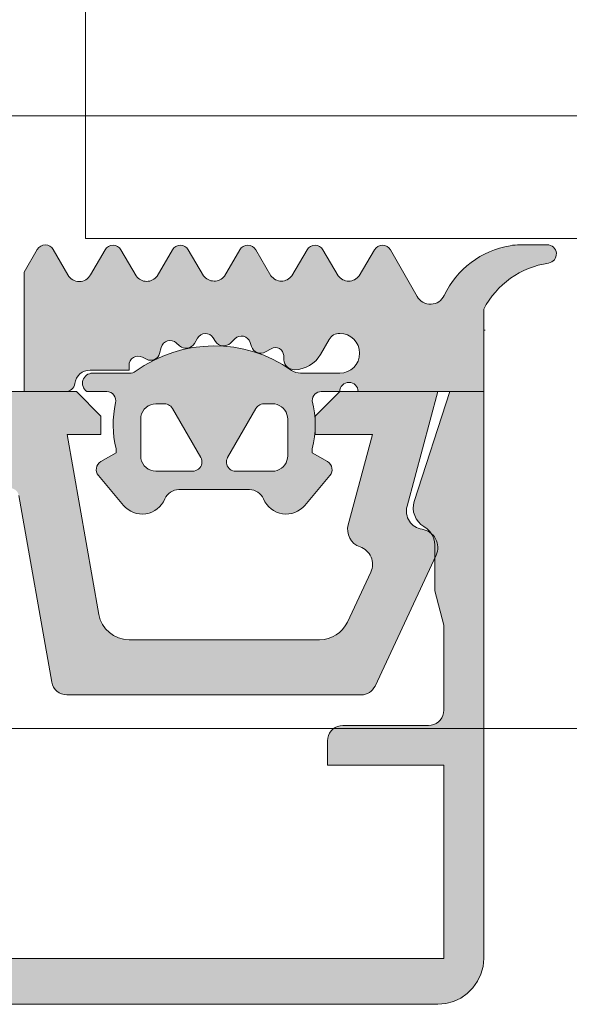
# Model space of a CAD drawing. Header units: metres. Extents: x -3.6 to 84.5, y -11 to 16.8.
# Tile 500 of 656: x 60.5848 to 60.6028, y -2.926 to -2.8939. Entities that reach past the tile are written whole.
import ezdxf

# ---------------------------------------------------------------- set-up
doc = ezdxf.new("R2010")
doc.units = ezdxf.units.M
doc.header["$MEASUREMENT"] = 0
doc.layers.add('301 - Elemente.Linie', color=7, linetype='Continuous')
doc.layers.add('302 - Elemente.Schraffur', color=7, linetype='Continuous')

msp = doc.modelspace()

# ---------------------------------------------------------------- hatches: boundary and pattern name
at = {"layer": '302 - Elemente.Schraffur', "linetype": 'Continuous', "lineweight": 13}
h = msp.add_hatch(dxfattribs=at)
h.set_pattern_fill('Dielenboden_0001', style=0, pattern_type=2)
h.set_pattern_definition([(0, (0, 0), (0, 0.152), [])])
h.paths.add_polyline_path([(60.515764, -2.916999), (62.319989, -2.916999), (62.319989, -2.896999), (60.515764, -2.896999)])
at = {"layer": '302 - Elemente.Schraffur', "linetype": 'Continuous', "lineweight": 5}
h = msp.add_hatch(color=7, dxfattribs=at)
h.paths.add_polyline_path([(60.584989, -2.902103), (60.584989, -2.905999), (60.586343, -2.905999, 0.377911), (60.58664, -2.905736, -0.378044), (60.587137, -2.905299), (60.588409, -2.905299), (60.588409, -2.905144, -0.559911), (60.588845, -2.904876), (60.588983, -2.904946, 0.476951), (60.589409, -2.904757), (60.589462, -2.904556, -0.560069), (60.589953, -2.904411), (60.59006, -2.904508, 0.476948), (60.590545, -2.904431), (60.590645, -2.904258, -0.560017), (60.591156, -2.904244), (60.591235, -2.904365, 0.47708), (60.591723, -2.904416), (60.591865, -2.904275, -0.560029), (60.592362, -2.904394), (60.592407, -2.904531, 0.47692), (60.592865, -2.904707), (60.593051, -2.9046, -0.55988), (60.593459, -2.904821), (60.593467, -2.904965, 0.403109), (60.59381, -2.905286, 0.264074), (60.594661, -2.904786), (60.594943, -2.904299, -0.267978), (60.595289, -2.904099, -1), (60.595289, -2.905399), (60.594005, -2.905399, -0.154263), (60.593718, -2.905308, 0.319713), (60.588613, -2.905342, -0.157674), (60.588437, -2.905399), (60.587219, -2.905399, 0.732626), (60.587029, -2.905999), (60.58768, -2.905999, -0.483406), (60.587972, -2.906367, 0.12137), (60.587989, -2.907871), (60.587989, -2.907999), (60.587489, -2.908287, 0.466377), (60.587409, -2.90874), (60.588226, -2.909713, 0.562174), (60.589577, -2.909506, -0.302777), (60.590038, -2.909199), (60.59234, -2.909199, -0.302762), (60.592801, -2.909506, 0.562251), (60.594152, -2.909713), (60.594969, -2.90874, 0.466227), (60.594889, -2.908287), (60.594389, -2.907998), (60.594389, -2.907871, 0.127235), (60.594389, -2.906299, -0.409499), (60.594684, -2.905999), (60.595289, -2.905999, -1), (60.595889, -2.905999), (60.599989, -2.905999), (60.599989, -2.903308, -0.240315), (60.602105, -2.901806, 0.930406), (60.602061, -2.901209), (60.601177, -2.90121, 0.041247), (60.600849, -2.901238, 0.245119), (60.598701, -2.902862, -0.605628), (60.597815, -2.902897), (60.596943, -2.901375, 0.574152), (60.596424, -2.901371), (60.595921, -2.902218, -0.519103), (60.595239, -2.902218), (60.594741, -2.901372, 0.571234), (60.594224, -2.901371), (60.593723, -2.902218, -0.520433), (60.593043, -2.902218), (60.592545, -2.901372, 0.573806), (60.592027, -2.901373), (60.59153, -2.902228, -0.498472), (60.590843, -2.902218), (60.590345, -2.901372, 0.572646), (60.589827, -2.901372), (60.589326, -2.902228, -0.516323), (60.588643, -2.902227), (60.588145, -2.901373, 0.574004), (60.587627, -2.901373), (60.587152, -2.902184, -0.604512), (60.586415, -2.902193), (60.585936, -2.901359, 0.579304), (60.585415, -2.901359)])
h.paths.add_polyline_path([(60.588789, -2.908124), (60.588789, -2.908099), (60.588789, -2.906899), (60.588789, -2.906875), (60.588791, -2.90685), (60.588794, -2.906826), (60.588799, -2.906802), (60.588804, -2.906778), (60.58881, -2.906754), (60.588818, -2.906731), (60.588827, -2.906708), (60.588837, -2.906685), (60.588848, -2.906664), (60.58886, -2.906642), (60.588873, -2.906621), (60.588887, -2.906601), (60.588902, -2.906582), (60.588918, -2.906564), (60.588935, -2.906546), (60.588953, -2.906529), (60.588972, -2.906513), (60.588991, -2.906498), (60.589011, -2.906484), (60.589032, -2.90647), (60.589053, -2.906458), (60.589075, -2.906447), (60.589098, -2.906437), (60.58912, -2.906429), (60.589144, -2.906421), (60.589167, -2.906414), (60.589191, -2.906409), (60.589216, -2.906405), (60.58924, -2.906402), (60.589264, -2.9064), (60.589289, -2.906399), (60.589575, -2.906399), (60.589595, -2.906401), (60.589614, -2.906403), (60.589633, -2.906407), (60.589652, -2.906412), (60.589671, -2.906418), (60.589689, -2.906426), (60.589707, -2.906435), (60.589724, -2.906444), (60.58974, -2.906455), (60.589755, -2.906467), (60.58977, -2.90648), (60.589784, -2.906494), (60.589797, -2.906509), (60.589809, -2.906525), (60.58982, -2.906541), (60.590749, -2.908149), (60.590758, -2.908167), (60.590766, -2.908184), (60.590773, -2.908203), (60.590779, -2.908222), (60.590783, -2.908241), (60.590786, -2.90826), (60.590788, -2.90828), (60.590789, -2.908299), (60.590788, -2.908319), (60.590786, -2.908338), (60.590783, -2.908358), (60.590779, -2.908377), (60.590773, -2.908396), (60.590766, -2.908414), (60.590758, -2.908432), (60.590749, -2.908449), (60.590738, -2.908466), (60.590727, -2.908482), (60.590714, -2.908497), (60.590701, -2.908511), (60.590687, -2.908525), (60.590672, -2.908537), (60.590656, -2.908549), (60.590639, -2.908559), (60.590622, -2.908568), (60.590604, -2.908576), (60.590585, -2.908583), (60.590567, -2.908589), (60.590547, -2.908593), (60.590528, -2.908597), (60.590509, -2.908599), (60.590489, -2.908599), (60.589289, -2.908599), (60.589264, -2.908599), (60.58924, -2.908597), (60.589216, -2.908594), (60.589191, -2.90859), (60.589167, -2.908584), (60.589144, -2.908578), (60.58912, -2.90857), (60.589098, -2.908561), (60.589075, -2.908551), (60.589053, -2.90854), (60.589032, -2.908528), (60.589011, -2.908515), (60.588991, -2.908501), (60.588972, -2.908486), (60.588953, -2.90847), (60.588935, -2.908453), (60.588918, -2.908435), (60.588902, -2.908416), (60.588887, -2.908397), (60.588873, -2.908377), (60.58886, -2.908356), (60.588848, -2.908335), (60.588837, -2.908313), (60.588827, -2.908291), (60.588818, -2.908268), (60.58881, -2.908244), (60.588804, -2.908221), (60.588799, -2.908197), (60.588794, -2.908173), (60.588791, -2.908148)], flags=0)
h.paths.add_polyline_path([(60.59159, -2.908319), (60.591589, -2.908299), (60.59159, -2.90828), (60.591591, -2.90826), (60.591595, -2.908241), (60.591599, -2.908222), (60.591605, -2.908203), (60.591612, -2.908184), (60.59162, -2.908167), (60.591629, -2.908149), (60.592558, -2.906541), (60.592569, -2.906525), (60.592581, -2.906509), (60.592594, -2.906494), (60.592608, -2.90648), (60.592622, -2.906467), (60.592638, -2.906455), (60.592654, -2.906444), (60.592671, -2.906435), (60.592689, -2.906426), (60.592707, -2.906418), (60.592726, -2.906412), (60.592745, -2.906407), (60.592764, -2.906403), (60.592783, -2.906401), (60.592803, -2.906399), (60.593089, -2.906399), (60.593113, -2.9064), (60.593138, -2.906402), (60.593162, -2.906405), (60.593186, -2.906409), (60.59321, -2.906414), (60.593234, -2.906421), (60.593257, -2.906428), (60.59328, -2.906437), (60.593303, -2.906447), (60.593325, -2.906458), (60.593346, -2.90647), (60.593367, -2.906483), (60.593387, -2.906498), (60.593406, -2.906513), (60.593425, -2.906529), (60.593442, -2.906546), (60.593459, -2.906563), (60.593475, -2.906582), (60.593491, -2.906601), (60.593505, -2.906621), (60.593518, -2.906642), (60.59353, -2.906664), (60.593541, -2.906685), (60.593551, -2.906708), (60.59356, -2.906731), (60.593567, -2.906754), (60.593574, -2.906778), (60.593579, -2.906802), (60.593583, -2.906826), (60.593586, -2.90685), (60.593588, -2.906875), (60.593589, -2.906899), (60.593589, -2.908099), (60.593588, -2.908124), (60.593586, -2.908148), (60.593583, -2.908173), (60.593579, -2.908197), (60.593574, -2.908221), (60.593567, -2.908244), (60.59356, -2.908268), (60.593551, -2.908291), (60.593541, -2.908313), (60.59353, -2.908335), (60.593518, -2.908356), (60.593505, -2.908377), (60.593491, -2.908397), (60.593475, -2.908416), (60.593459, -2.908435), (60.593442, -2.908453), (60.593425, -2.90847), (60.593406, -2.908486), (60.593387, -2.908501), (60.593367, -2.908515), (60.593346, -2.908528), (60.593325, -2.90854), (60.593303, -2.908551), (60.59328, -2.908561), (60.593257, -2.90857), (60.593234, -2.908578), (60.59321, -2.908584), (60.593186, -2.90859), (60.593162, -2.908594), (60.593138, -2.908597), (60.593113, -2.908599), (60.593089, -2.908599), (60.591889, -2.908599), (60.591869, -2.908599), (60.59185, -2.908597), (60.59183, -2.908593), (60.591811, -2.908589), (60.591792, -2.908583), (60.591774, -2.908576), (60.591756, -2.908568), (60.591739, -2.908559), (60.591722, -2.908549), (60.591706, -2.908537), (60.591691, -2.908525), (60.591677, -2.908511), (60.591663, -2.908497), (60.591651, -2.908482), (60.591639, -2.908466), (60.591629, -2.908449), (60.59162, -2.908432), (60.591612, -2.908414), (60.591605, -2.908396), (60.591599, -2.908377), (60.591595, -2.908358), (60.591591, -2.908338)], flags=0)
for points in [[(60.549989, -2.905999), (60.549989, -2.924499), (60.550007, -2.924734), (60.550062, -2.924963), (60.550152, -2.92518), (60.550275, -2.925381), (60.550428, -2.92556), (60.550607, -2.925713), (60.550808, -2.925836), (60.551025, -2.925926), (60.551254, -2.925981), (60.551489, -2.925999), (60.598489, -2.925999), (60.598724, -2.925981), (60.598953, -2.925926), (60.59917, -2.925836), (60.599371, -2.925713), (60.59955, -2.92556), (60.599703, -2.925381), (60.599826, -2.92518), (60.599916, -2.924963), (60.599971, -2.924734), (60.599989, -2.924499), (60.599989, -2.905999), (60.598888, -2.905999), (60.597723, -2.909583), (60.597696, -2.909699), (60.597689, -2.909817), (60.597702, -2.909936), (60.597735, -2.91005), (60.597787, -2.910157), (60.597857, -2.910254), (60.597941, -2.910337), (60.598139, -2.910475), (60.598225, -2.910562), (60.598295, -2.910662), (60.598347, -2.910772), (60.598378, -2.91089), (60.598389, -2.911012), (60.598389, -2.912499), (60.598689, -2.913619), (60.598689, -2.916399), (60.598683, -2.916477), (60.598665, -2.916554), (60.598634, -2.916626), (60.598594, -2.916693), (60.598543, -2.916753), (60.598483, -2.916804), (60.598416, -2.916845), (60.598344, -2.916875), (60.598267, -2.916893), (60.598189, -2.916899), (60.595389, -2.916899), (60.595311, -2.916905), (60.595234, -2.916924), (60.595162, -2.916954), (60.595095, -2.916995), (60.595035, -2.917046), (60.594984, -2.917105), (60.594943, -2.917172), (60.594913, -2.917245), (60.594895, -2.917321), (60.594889, -2.917399), (60.594889, -2.918199), (60.598689, -2.918199), (60.598689, -2.924499), (60.551289, -2.924499), (60.551289, -2.918199), (60.555089, -2.918199), (60.555089, -2.917399), (60.555083, -2.917321), (60.555065, -2.917245), (60.555034, -2.917172), (60.554994, -2.917105), (60.554943, -2.917046), (60.554883, -2.916995), (60.554816, -2.916954), (60.554744, -2.916924), (60.554667, -2.916905), (60.554589, -2.916899), (60.551789, -2.916899), (60.551711, -2.916893), (60.551634, -2.916875), (60.551562, -2.916845), (60.551495, -2.916804), (60.551435, -2.916753), (60.551384, -2.916693), (60.551343, -2.916626), (60.551313, -2.916554), (60.551295, -2.916477), (60.551289, -2.916399), (60.551289, -2.913619), (60.551589, -2.912499), (60.551589, -2.911012), (60.5516, -2.91089), (60.551631, -2.910772), (60.551683, -2.910662), (60.551753, -2.910562), (60.551839, -2.910475), (60.552037, -2.910337), (60.552121, -2.910254), (60.552191, -2.910157), (60.552243, -2.91005), (60.552276, -2.909936), (60.552289, -2.909817), (60.552282, -2.909699), (60.552255, -2.909583), (60.55109, -2.905999)], [(60.584812, -2.909397), (60.585886, -2.915486, 0.36397), (60.586378, -2.915899), (60.595988, -2.915899, 0.291473), (60.596441, -2.91561), (60.598433, -2.91134, 0.501627), (60.597977, -2.910493, -0.448151), (60.597486, -2.909744), (60.598489, -2.905999), (60.595289, -2.905999), (60.594489, -2.906799), (60.594489, -2.907399), (60.596354, -2.907399), (60.595565, -2.910344, 0.394822), (60.595951, -2.911067, -0.446174), (60.596301, -2.911889), (60.59554, -2.913522, -0.291473), (60.594633, -2.914099), (60.588409, -2.914099, -0.36397), (60.587425, -2.913273), (60.586389, -2.907399), (60.587489, -2.907399), (60.587489, -2.906799), (60.586689, -2.905999), (60.563289, -2.905999), (60.562489, -2.906799), (60.562489, -2.907399), (60.563589, -2.907399), (60.562553, -2.913273, -0.36397), (60.561569, -2.914099), (60.555345, -2.914099, -0.291473), (60.554438, -2.913522), (60.553677, -2.911889, -0.446174), (60.554027, -2.911067, 0.394822), (60.554413, -2.910344), (60.553624, -2.907399), (60.555489, -2.907399), (60.555489, -2.906799), (60.554689, -2.905999), (60.551489, -2.905999), (60.552492, -2.909744, -0.448151), (60.552001, -2.910493, 0.501627), (60.551545, -2.91134), (60.553537, -2.91561, 0.291473), (60.55399, -2.915899), (60.5636, -2.915899, 0.36397), (60.564092, -2.915486), (60.565166, -2.909397, -0.36397), (60.565461, -2.909149), (60.574739, -2.909149, -0.8), (60.575239, -2.909149), (60.584517, -2.909149, -0.36397)]]:
    msp.add_hatch(color=7, dxfattribs=at).paths.add_polyline_path(points)

# ---------------------------------------------------------------- linework, layer by layer
at = {"layer": '301 - Elemente.Linie', "color": 7, "linetype": 'Continuous', "lineweight": 5}
for p, q in [((60.586989, -2.892999), (60.586989, -2.900999)), ((60.586989, -2.900999), (62.398213, -2.900999)), ((62.398213, -2.900999), (60.586989, -2.900999)), ((60.599989, -2.903999), (60.600039, -2.903999))]:
    msp.add_line(p, q, dxfattribs=at)
msp.add_lwpolyline([(60.594969, -2.90874, 0.466227), (60.594889, -2.908287), (60.594389, -2.907998), (60.594389, -2.907871, 0.127235), (60.594389, -2.906299, -0.409499), (60.594684, -2.905999), (60.595289, -2.905999, -1), (60.595889, -2.905999), (60.599989, -2.905999), (60.599989, -2.903308, -0.240315), (60.602105, -2.901806, 0.930406), (60.602061, -2.901209), (60.601177, -2.90121, 0.041247), (60.600849, -2.901238, 0.245119), (60.598701, -2.902862, -0.605628), (60.597815, -2.902897), (60.596943, -2.901375, 0.574152), (60.596424, -2.901371), (60.595921, -2.902218, -0.519103), (60.595239, -2.902218), (60.594741, -2.901372, 0.571234), (60.594224, -2.901371), (60.593723, -2.902218, -0.520433), (60.593043, -2.902218), (60.592545, -2.901372, 0.573806), (60.592027, -2.901373), (60.59153, -2.902228, -0.498472), (60.590843, -2.902218), (60.590345, -2.901372, 0.572646), (60.589827, -2.901372), (60.589326, -2.902228, -0.516323), (60.588643, -2.902227), (60.588145, -2.901373, 0.574004), (60.587627, -2.901373), (60.587152, -2.902184, -0.604512), (60.586415, -2.902193), (60.585936, -2.901359, 0.579304), (60.585415, -2.901359), (60.584989, -2.902103), (60.584989, -2.905999), (60.586343, -2.905999, 0.377911), (60.58664, -2.905736, -0.378044), (60.587137, -2.905299), (60.588409, -2.905299), (60.588409, -2.905144, -0.559911), (60.588845, -2.904876), (60.588983, -2.904946, 0.476951), (60.589409, -2.904757), (60.589462, -2.904556, -0.560069), (60.589953, -2.904411), (60.59006, -2.904508, 0.476948), (60.590545, -2.904431), (60.590645, -2.904258, -0.560017), (60.591156, -2.904244), (60.591235, -2.904365, 0.47708), (60.591723, -2.904416), (60.591865, -2.904275, -0.560029), (60.592362, -2.904394), (60.592407, -2.904531, 0.47692), (60.592865, -2.904707), (60.593051, -2.9046, -0.55988), (60.593459, -2.904821), (60.593467, -2.904965, 0.403109), (60.59381, -2.905286, 0.264074), (60.594661, -2.904786), (60.594943, -2.904299, -0.267978), (60.595289, -2.904099, -1), (60.595289, -2.905399), (60.594005, -2.905399, -0.154263), (60.593718, -2.905308, 0.319713), (60.588613, -2.905342, -0.157674), (60.588437, -2.905399), (60.587219, -2.905399, 0.732626), (60.587029, -2.905999), (60.58768, -2.905999, -0.483406), (60.587972, -2.906367, 0.12137), (60.587989, -2.907871), (60.587989, -2.907999), (60.587489, -2.908287, 0.466377), (60.587409, -2.90874), (60.588226, -2.909713, 0.562174), (60.589577, -2.909506, -0.302777), (60.590038, -2.909199), (60.59234, -2.909199, -0.302762), (60.592801, -2.909506, 0.562251), (60.594152, -2.909713)], format="xyb", close=True, dxfattribs=at)
msp.add_lwpolyline([(60.551289, -2.924499), (60.598689, -2.924499), (60.598689, -2.918199), (60.594889, -2.918199), (60.594889, -2.917399), (60.594897, -2.917312), (60.594919, -2.917228), (60.594956, -2.917149), (60.595006, -2.917078), (60.595068, -2.917016), (60.595139, -2.916966), (60.595218, -2.916929), (60.595302, -2.916907), (60.595389, -2.916899), (60.598189, -2.916899), (60.598276, -2.916892), (60.59836, -2.916869), (60.598439, -2.916832), (60.59851, -2.916782), (60.598572, -2.916721), (60.598622, -2.916649), (60.598659, -2.91657), (60.598681, -2.916486), (60.598689, -2.916399), (60.598689, -2.913619), (60.598389, -2.912499), (60.598389, -2.911012), (60.598378, -2.91089), (60.598347, -2.910772), (60.598295, -2.910662), (60.598225, -2.910562), (60.598139, -2.910475), (60.598039, -2.910405), (60.597941, -2.910337), (60.597857, -2.910254), (60.597787, -2.910157), (60.597735, -2.91005), (60.597702, -2.909936), (60.597689, -2.909817), (60.597696, -2.909699), (60.597723, -2.909583), (60.598888, -2.905999), (60.599989, -2.905999), (60.599989, -2.924499), (60.599966, -2.92476), (60.599899, -2.925012), (60.599788, -2.925249), (60.599638, -2.925463), (60.599453, -2.925648), (60.599239, -2.925798), (60.599002, -2.925909), (60.598749, -2.925976), (60.598489, -2.925999), (60.551489, -2.925999)], dxfattribs=at)
msp.add_lwpolyline([(60.584812, -2.909397), (60.585886, -2.915486, 0.36397), (60.586378, -2.915899), (60.595988, -2.915899, 0.291473), (60.596441, -2.91561), (60.598433, -2.91134, 0.501627), (60.597977, -2.910493, -0.448151), (60.597486, -2.909744), (60.598489, -2.905999), (60.595289, -2.905999), (60.594489, -2.906799), (60.594489, -2.907399), (60.596354, -2.907399), (60.595565, -2.910344, 0.394822), (60.595951, -2.911067, -0.446174), (60.596301, -2.911889), (60.59554, -2.913522, -0.291473), (60.594633, -2.914099), (60.588409, -2.914099, -0.36397), (60.587425, -2.913273), (60.586389, -2.907399), (60.587489, -2.907399), (60.587489, -2.906799), (60.586689, -2.905999), (60.563289, -2.905999)], format="xyb", dxfattribs=at)
for points in [[(60.590749, -2.908149), (60.590771, -2.908197), (60.590784, -2.908247), (60.590789, -2.908299), (60.590784, -2.908351), (60.590771, -2.908402), (60.590749, -2.908449), (60.590719, -2.908492), (60.590682, -2.908529), (60.590639, -2.908559), (60.590592, -2.908581), (60.590541, -2.908595), (60.590489, -2.908599), (60.589289, -2.908599), (60.589202, -2.908592), (60.589118, -2.908569), (60.589039, -2.908532), (60.588968, -2.908482), (60.588906, -2.908421), (60.588856, -2.908349), (60.588819, -2.90827), (60.588796, -2.908186), (60.588789, -2.908099), (60.588789, -2.906899), (60.588796, -2.906812), (60.588819, -2.906728), (60.588856, -2.906649), (60.588906, -2.906578), (60.588968, -2.906516), (60.589039, -2.906466), (60.589118, -2.906429), (60.589202, -2.906407), (60.589289, -2.906399), (60.589565, -2.906399), (60.58961, -2.906403), (60.589654, -2.906413), (60.589695, -2.906429), (60.589734, -2.906451), (60.589769, -2.906479), (60.5898, -2.906512), (60.589825, -2.906549)], [(60.593589, -2.908099), (60.593583, -2.908177), (60.593564, -2.908254), (60.593534, -2.908326), (60.593493, -2.908393), (60.593442, -2.908453), (60.593383, -2.908504), (60.593316, -2.908545), (60.593243, -2.908575), (60.593167, -2.908593), (60.593089, -2.908599), (60.591889, -2.908599), (60.591841, -2.908595), (60.591794, -2.908584), (60.591749, -2.908565), (60.591709, -2.908539), (60.591673, -2.908507), (60.591642, -2.90847), (60.591618, -2.908428), (60.591601, -2.908383), (60.591591, -2.908335), (60.591589, -2.908287), (60.591595, -2.908239), (60.591608, -2.908193), (60.591629, -2.908149), (60.592553, -2.906549), (60.592578, -2.906512), (60.592609, -2.906479), (60.592644, -2.906451), (60.592683, -2.906429), (60.592724, -2.906413), (60.592768, -2.906403), (60.592813, -2.906399), (60.593089, -2.906399), (60.593167, -2.906405), (60.593243, -2.906424), (60.593316, -2.906454), (60.593383, -2.906495), (60.593442, -2.906546), (60.593493, -2.906605), (60.593534, -2.906672), (60.593564, -2.906745), (60.593583, -2.906821), (60.593589, -2.906899)]]:
    msp.add_lwpolyline(points, close=True, dxfattribs=at)
at = {"layer": '302 - Elemente.Schraffur', "color": 7, "linetype": 'Continuous', "lineweight": 18}
msp.add_lwpolyline([(60.515764, -2.916999), (62.319989, -2.916999), (62.319989, -2.896999), (60.515764, -2.896999)], close=True, dxfattribs=at)

doc.saveas('drawing.dxf')
